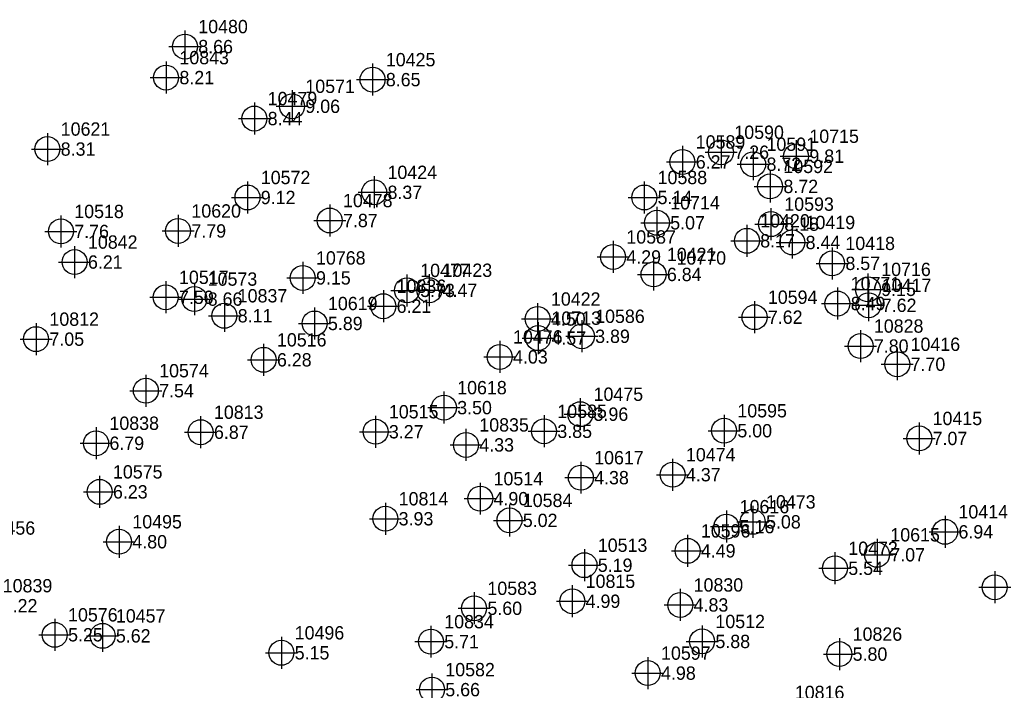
# Model space of a CAD drawing. Extents: x 2062781 to 2066835, y 358981 to 366501.
# Drawn here: x 2065003.6 to 2065189, y 361579.8 to 361705.6 of the extents above; entities that cross this region are included whole.
import ezdxf

# ---------------------------------------------------------------- set-up
doc = ezdxf.new("R2010")
doc.units = 0
for name, color, linetype in [('COGO Default Point Elevation', 7, 'Continuous'), ('COGO Default Point Number', 7, 'Continuous'), ('Exist DTM Regular Point Underwater CELL', 7, 'Continuous')]:
    doc.layers.add(name, color=color, linetype=linetype)

msp = doc.modelspace()

# ---------------------------------------------------------------- linework, layer by layer
at = {"layer": 'Exist DTM Regular Point Underwater CELL'}
for points in [[(2065034.55, 361703.57), (2065034.55, 361700.57)], [(2065031.55, 361700.57), (2065034.55, 361700.57)], [(2065034.55, 361700.57), (2065037.55, 361700.57)], [(2065034.55, 361700.57), (2065034.55, 361697.57)], [(2065031.01, 361697.75), (2065031.01, 361694.75)], [(2065069.74, 361697.37), (2065069.74, 361694.37)], [(2065028.01, 361694.75), (2065031.01, 361694.75)], [(2065031.01, 361694.75), (2065034.01, 361694.75)], [(2065031.01, 361694.75), (2065031.01, 361691.75)], [(2065066.74, 361694.37), (2065069.74, 361694.37)], [(2065069.74, 361694.37), (2065072.74, 361694.37)], [(2065069.74, 361694.37), (2065069.74, 361691.37)], [(2065054.64, 361692.37), (2065054.64, 361689.37)], [(2065047.57, 361690.07), (2065047.57, 361687.07)], [(2065051.64, 361689.37), (2065054.64, 361689.37)], [(2065054.64, 361689.37), (2065057.64, 361689.37)], [(2065054.64, 361689.37), (2065054.64, 361686.37)], [(2065044.57, 361687.07), (2065047.57, 361687.07)], [(2065047.57, 361687.07), (2065050.57, 361687.07)], [(2065047.57, 361687.07), (2065047.57, 361684.07)], [(2065008.74, 361684.35), (2065008.74, 361681.35)], [(2065135.13, 361683.75), (2065135.13, 361680.75)], [(2065005.74, 361681.35), (2065008.74, 361681.35)], [(2065008.74, 361681.35), (2065011.74, 361681.35)], [(2065008.74, 361681.35), (2065008.74, 361678.35)], [(2065127.89, 361681.93), (2065127.89, 361678.93)], [(2065141.16, 361681.5), (2065141.16, 361678.5)], [(2065149.21, 361683), (2065149.21, 361680)], [(2065132.13, 361680.75), (2065135.13, 361680.75)], [(2065135.13, 361680.75), (2065138.13, 361680.75)], [(2065135.13, 361680.75), (2065135.13, 361677.75)], [(2065146.21, 361680), (2065149.21, 361680)], [(2065149.21, 361680), (2065152.21, 361680)], [(2065149.21, 361680), (2065149.21, 361677)], [(2065124.89, 361678.93), (2065127.89, 361678.93)], [(2065127.89, 361678.93), (2065130.89, 361678.93)], [(2065127.89, 361678.93), (2065127.89, 361675.93)], [(2065138.16, 361678.5), (2065141.16, 361678.5)], [(2065141.16, 361678.5), (2065144.16, 361678.5)], [(2065141.16, 361678.5), (2065141.16, 361675.5)], [(2065070.05, 361676.23), (2065070.05, 361673.23)], [(2065144.34, 361677.34), (2065144.34, 361674.34)], [(2065046.28, 361675.26), (2065046.28, 361672.26)], [(2065120.73, 361675.26), (2065120.73, 361672.26)], [(2065141.34, 361674.34), (2065144.34, 361674.34)], [(2065144.34, 361674.34), (2065147.34, 361674.34)], [(2065144.34, 361674.34), (2065144.34, 361671.34)], [(2065043.28, 361672.26), (2065046.28, 361672.26)], [(2065046.28, 361672.26), (2065049.28, 361672.26)], [(2065046.28, 361672.26), (2065046.28, 361669.26)], [(2065067.05, 361673.23), (2065070.05, 361673.23)], [(2065070.05, 361673.23), (2065073.05, 361673.23)], [(2065070.05, 361673.23), (2065070.05, 361670.23)], [(2065117.73, 361672.26), (2065120.73, 361672.26)], [(2065120.73, 361672.26), (2065123.73, 361672.26)], [(2065120.73, 361672.26), (2065120.73, 361669.26)], [(2065061.71, 361670.94), (2065061.71, 361667.94)], [(2065123.1, 361670.51), (2065123.1, 361667.51)], [(2065144.5, 361670.26), (2065144.5, 361667.26)], [(2065011.28, 361668.89), (2065011.28, 361665.89)], [(2065033.26, 361668.98), (2065033.26, 361665.98)], [(2065058.71, 361667.94), (2065061.71, 361667.94)], [(2065061.71, 361667.94), (2065064.71, 361667.94)], [(2065061.71, 361667.94), (2065061.71, 361664.94)], [(2065120.1, 361667.51), (2065123.1, 361667.51)], [(2065123.1, 361667.51), (2065126.1, 361667.51)], [(2065123.1, 361667.51), (2065123.1, 361664.51)], [(2065139.99, 361667.13), (2065139.99, 361664.13)], [(2065141.5, 361667.26), (2065144.5, 361667.26)], [(2065144.5, 361667.26), (2065147.5, 361667.26)], [(2065144.5, 361667.26), (2065144.5, 361664.26)], [(2065148.5, 361666.82), (2065148.5, 361663.82)], [(2065008.28, 361665.89), (2065011.28, 361665.89)], [(2065011.28, 361665.89), (2065014.28, 361665.89)], [(2065011.28, 361665.89), (2065011.28, 361662.89)], [(2065030.26, 361665.98), (2065033.26, 361665.98)], [(2065033.26, 361665.98), (2065036.26, 361665.98)], [(2065033.26, 361665.98), (2065033.26, 361662.98)], [(2065013.85, 361663.15), (2065013.85, 361660.15)], [(2065114.87, 361664.1), (2065114.87, 361661.1)], [(2065136.99, 361664.13), (2065139.99, 361664.13)], [(2065139.99, 361664.13), (2065142.99, 361664.13)], [(2065139.99, 361664.13), (2065139.99, 361661.13)], [(2065145.5, 361663.82), (2065148.5, 361663.82)], [(2065148.5, 361663.82), (2065151.5, 361663.82)], [(2065148.5, 361663.82), (2065148.5, 361660.82)], [(2065155.97, 361662.9), (2065155.97, 361659.9)], [(2065111.87, 361661.1), (2065114.87, 361661.1)], [(2065114.87, 361661.1), (2065117.87, 361661.1)], [(2065114.87, 361661.1), (2065114.87, 361658.1)], [(2065010.85, 361660.15), (2065013.85, 361660.15)], [(2065013.85, 361660.15), (2065016.85, 361660.15)], [(2065013.85, 361660.15), (2065013.85, 361657.15)], [(2065056.64, 361660.17), (2065056.64, 361657.17)], [(2065122.47, 361660.82), (2065122.47, 361657.82)], [(2065152.97, 361659.9), (2065155.97, 361659.9)], [(2065155.97, 361659.9), (2065158.97, 361659.9)], [(2065155.97, 361659.9), (2065155.97, 361656.9)], [(2065053.64, 361657.17), (2065056.64, 361657.17)], [(2065056.64, 361657.17), (2065059.64, 361657.17)], [(2065056.64, 361657.17), (2065056.64, 361654.17)], [(2065076.19, 361657.83), (2065076.19, 361654.83)], [(2065080.39, 361657.86), (2065080.39, 361654.86)], [(2065119.47, 361657.82), (2065122.47, 361657.82)], [(2065122.47, 361657.82), (2065125.47, 361657.82)], [(2065122.47, 361657.82), (2065122.47, 361654.82)], [(2065162.69, 361658.02), (2065162.69, 361655.02)], [(2065030.93, 361656.53), (2065030.93, 361653.53)], [(2065036.32, 361656.2), (2065036.32, 361653.2)], [(2065156.97, 361655.36), (2065156.97, 361652.36)], [(2065027.93, 361653.53), (2065030.93, 361653.53)], [(2065030.93, 361653.53), (2065033.93, 361653.53)], [(2065030.93, 361653.53), (2065030.93, 361650.53)], [(2065071.77, 361654.86), (2065071.77, 361651.86)], [(2065073.19, 361654.83), (2065076.19, 361654.83)], [(2065076.19, 361654.83), (2065079.19, 361654.83)], [(2065076.19, 361654.83), (2065076.19, 361651.83)], [(2065077.39, 361654.86), (2065080.39, 361654.86)], [(2065080.39, 361654.86), (2065083.39, 361654.86)], [(2065080.39, 361654.86), (2065080.39, 361651.86)], [(2065159.69, 361655.02), (2065162.69, 361655.02)], [(2065162.69, 361655.02), (2065165.69, 361655.02)], [(2065162.69, 361655.02), (2065162.69, 361652.02)], [(2065162.8, 361655.03), (2065162.8, 361652.03)], [(2065033.32, 361653.2), (2065036.32, 361653.2)], [(2065036.32, 361653.2), (2065039.32, 361653.2)], [(2065036.32, 361653.2), (2065036.32, 361650.2)], [(2065041.95, 361653.06), (2065041.95, 361650.06)], [(2065058.88, 361651.62), (2065058.88, 361648.62)], [(2065068.77, 361651.86), (2065071.77, 361651.86)], [(2065071.77, 361651.86), (2065074.77, 361651.86)], [(2065071.77, 361651.86), (2065071.77, 361648.86)], [(2065100.72, 361652.46), (2065100.72, 361649.46)], [(2065141.42, 361652.8), (2065141.42, 361649.8)], [(2065153.97, 361652.36), (2065156.97, 361652.36)], [(2065156.97, 361652.36), (2065159.97, 361652.36)], [(2065156.97, 361652.36), (2065156.97, 361649.36)], [(2065159.8, 361652.03), (2065162.8, 361652.03)], [(2065162.8, 361652.03), (2065165.8, 361652.03)], [(2065162.8, 361652.03), (2065162.8, 361649.03)], [(2065038.95, 361650.06), (2065041.95, 361650.06)], [(2065041.95, 361650.06), (2065044.95, 361650.06)], [(2065041.95, 361650.06), (2065041.95, 361647.06)], [(2065138.42, 361649.8), (2065141.42, 361649.8)], [(2065141.42, 361649.8), (2065144.42, 361649.8)], [(2065141.42, 361649.8), (2065141.42, 361646.8)], [(2065006.62, 361648.68), (2065006.62, 361645.68)], [(2065055.88, 361648.62), (2065058.88, 361648.62)], [(2065058.88, 361648.62), (2065061.88, 361648.62)], [(2065058.88, 361648.62), (2065058.88, 361645.62)], [(2065097.72, 361649.46), (2065100.72, 361649.46)], [(2065100.72, 361649.46), (2065103.72, 361649.46)], [(2065100.72, 361649.46), (2065100.72, 361646.46)], [(2065100.81, 361648.87), (2065100.81, 361645.87)], [(2065109.02, 361649.22), (2065109.02, 361646.22)], [(2065106.02, 361646.22), (2065109.02, 361646.22)], [(2065109.02, 361646.22), (2065112.02, 361646.22)], [(2065109.02, 361646.22), (2065109.02, 361643.22)], [(2065161.31, 361647.39), (2065161.31, 361644.39)], [(2065003.62, 361645.68), (2065006.62, 361645.68)], [(2065006.62, 361645.68), (2065009.62, 361645.68)], [(2065006.62, 361645.68), (2065006.62, 361642.68)], [(2065049.31, 361644.8), (2065049.31, 361641.8)], [(2065093.61, 361645.35), (2065093.61, 361642.35)], [(2065097.81, 361645.87), (2065100.81, 361645.87)], [(2065100.81, 361645.87), (2065103.81, 361645.87)], [(2065100.81, 361645.87), (2065100.81, 361642.87)], [(2065158.31, 361644.39), (2065161.31, 361644.39)], [(2065161.31, 361644.39), (2065164.31, 361644.39)], [(2065161.31, 361644.39), (2065161.31, 361641.39)], [(2065090.61, 361642.35), (2065093.61, 361642.35)], [(2065093.61, 361642.35), (2065096.61, 361642.35)], [(2065093.61, 361642.35), (2065093.61, 361639.35)], [(2065168.2, 361643.97), (2065168.2, 361640.97)], [(2065046.31, 361641.8), (2065049.31, 361641.8)], [(2065049.31, 361641.8), (2065052.31, 361641.8)], [(2065049.31, 361641.8), (2065049.31, 361638.8)], [(2065165.2, 361640.97), (2065168.2, 361640.97)], [(2065168.2, 361640.97), (2065171.2, 361640.97)], [(2065168.2, 361640.97), (2065168.2, 361637.97)], [(2065027.21, 361639.01), (2065027.21, 361636.01)], [(2065024.21, 361636.01), (2065027.21, 361636.01)], [(2065027.21, 361636.01), (2065030.21, 361636.01)], [(2065027.21, 361636.01), (2065027.21, 361633.01)], [(2065083.13, 361635.83), (2065083.13, 361632.83)], [(2065108.72, 361634.6), (2065108.72, 361631.6)], [(2065037.49, 361631.22), (2065037.49, 361628.22)], [(2065070.31, 361631.31), (2065070.31, 361628.31)], [(2065080.13, 361632.83), (2065083.13, 361632.83)], [(2065083.13, 361632.83), (2065086.13, 361632.83)], [(2065083.13, 361632.83), (2065083.13, 361629.83)], [(2065101.92, 361631.39), (2065101.92, 361628.39)], [(2065105.72, 361631.6), (2065108.72, 361631.6)], [(2065108.72, 361631.6), (2065111.72, 361631.6)], [(2065108.72, 361631.6), (2065108.72, 361628.6)], [(2065135.7, 361631.5), (2065135.7, 361628.5)], [(2065172.33, 361630.05), (2065172.33, 361627.05)], [(2065017.88, 361629.15), (2065017.88, 361626.15)], [(2065034.49, 361628.22), (2065037.49, 361628.22)], [(2065037.49, 361628.22), (2065040.49, 361628.22)], [(2065037.49, 361628.22), (2065037.49, 361625.22)], [(2065067.31, 361628.31), (2065070.31, 361628.31)], [(2065070.31, 361628.31), (2065073.31, 361628.31)], [(2065070.31, 361628.31), (2065070.31, 361625.31)], [(2065087.28, 361628.84), (2065087.28, 361625.84)], [(2065098.92, 361628.39), (2065101.92, 361628.39)], [(2065101.92, 361628.39), (2065104.92, 361628.39)], [(2065101.92, 361628.39), (2065101.92, 361625.39)], [(2065132.7, 361628.5), (2065135.7, 361628.5)], [(2065135.7, 361628.5), (2065138.7, 361628.5)], [(2065135.7, 361628.5), (2065135.7, 361625.5)], [(2065014.88, 361626.15), (2065017.88, 361626.15)], [(2065017.88, 361626.15), (2065020.88, 361626.15)], [(2065017.88, 361626.15), (2065017.88, 361623.15)], [(2065084.28, 361625.84), (2065087.28, 361625.84)], [(2065087.28, 361625.84), (2065090.28, 361625.84)], [(2065087.28, 361625.84), (2065087.28, 361622.84)], [(2065169.33, 361627.05), (2065172.33, 361627.05)], [(2065172.33, 361627.05), (2065175.33, 361627.05)], [(2065172.33, 361627.05), (2065172.33, 361624.05)], [(2065108.83, 361622.69), (2065108.83, 361619.69)], [(2065126.05, 361623.25), (2065126.05, 361620.25)], [(2065123.05, 361620.25), (2065126.05, 361620.25)], [(2065126.05, 361620.25), (2065129.05, 361620.25)], [(2065126.05, 361620.25), (2065126.05, 361617.25)], [(2065018.54, 361620.03), (2065018.54, 361617.03)], [(2065089.95, 361618.75), (2065089.95, 361615.75)], [(2065105.83, 361619.69), (2065108.83, 361619.69)], [(2065108.83, 361619.69), (2065111.83, 361619.69)], [(2065108.83, 361619.69), (2065108.83, 361616.69)], [(2065015.54, 361617.03), (2065018.54, 361617.03)], [(2065018.54, 361617.03), (2065021.54, 361617.03)], [(2065018.54, 361617.03), (2065018.54, 361614.03)], [(2065072.15, 361614.98), (2065072.15, 361611.98)], [(2065086.95, 361615.75), (2065089.95, 361615.75)], [(2065089.95, 361615.75), (2065092.95, 361615.75)], [(2065089.95, 361615.75), (2065089.95, 361612.75)], [(2065095.44, 361614.68), (2065095.44, 361611.68)], [(2065136.13, 361613.5), (2065136.13, 361610.5)], [(2065141.08, 361614.4), (2065141.08, 361611.4)], [(2065069.15, 361611.98), (2065072.15, 361611.98)], [(2065072.15, 361611.98), (2065075.15, 361611.98)], [(2065072.15, 361611.98), (2065072.15, 361608.98)], [(2065092.44, 361611.68), (2065095.44, 361611.68)], [(2065095.44, 361611.68), (2065098.44, 361611.68)], [(2065095.44, 361611.68), (2065095.44, 361608.68)], [(2065138.08, 361611.4), (2065141.08, 361611.4)], [(2065141.08, 361611.4), (2065144.08, 361611.4)], [(2065141.08, 361611.4), (2065141.08, 361608.4)], [(2065177.18, 361612.53), (2065177.18, 361609.53)], [(2065022.18, 361610.67), (2065022.18, 361607.67)], [(2065128.85, 361608.96), (2065128.85, 361605.96)], [(2065133.13, 361610.5), (2065136.13, 361610.5)], [(2065136.13, 361610.5), (2065139.13, 361610.5)], [(2065136.13, 361610.5), (2065136.13, 361607.5)], [(2065174.18, 361609.53), (2065177.18, 361609.53)], [(2065177.18, 361609.53), (2065180.18, 361609.53)], [(2065177.18, 361609.53), (2065177.18, 361606.53)], [(2065019.18, 361607.67), (2065022.18, 361607.67)], [(2065022.18, 361607.67), (2065025.18, 361607.67)], [(2065022.18, 361607.67), (2065022.18, 361604.67)], [(2065164.4, 361608.22), (2065164.4, 361605.22)], [(2065109.51, 361606.27), (2065109.51, 361603.27)], [(2065125.85, 361605.96), (2065128.85, 361605.96)], [(2065128.85, 361605.96), (2065131.85, 361605.96)], [(2065128.85, 361605.96), (2065128.85, 361602.96)], [(2065156.51, 361605.69), (2065156.51, 361602.69)], [(2065161.4, 361605.22), (2065164.4, 361605.22)], [(2065164.4, 361605.22), (2065167.4, 361605.22)], [(2065164.4, 361605.22), (2065164.4, 361602.22)], [(2065106.51, 361603.27), (2065109.51, 361603.27)], [(2065109.51, 361603.27), (2065112.51, 361603.27)], [(2065109.51, 361603.27), (2065109.51, 361600.27)], [(2065153.51, 361602.69), (2065156.51, 361602.69)], [(2065156.51, 361602.69), (2065159.51, 361602.69)], [(2065156.51, 361602.69), (2065156.51, 361599.69)], [(2065186.49, 361602.13), (2065186.49, 361599.13)], [(2065088.8, 361598.18), (2065088.8, 361595.18)], [(2065107.23, 361599.5), (2065107.23, 361596.5)], [(2065127.49, 361598.81), (2065127.49, 361595.81)], [(2065183.49, 361599.13), (2065186.49, 361599.13)], [(2065186.49, 361599.13), (2065189.49, 361599.13)], [(2065186.49, 361599.13), (2065186.49, 361596.13)], [(2065104.23, 361596.5), (2065107.23, 361596.5)], [(2065107.23, 361596.5), (2065110.23, 361596.5)], [(2065107.23, 361596.5), (2065107.23, 361593.5)], [(2065085.8, 361595.18), (2065088.8, 361595.18)], [(2065088.8, 361595.18), (2065091.8, 361595.18)], [(2065088.8, 361595.18), (2065088.8, 361592.18)], [(2065124.49, 361595.81), (2065127.49, 361595.81)], [(2065127.49, 361595.81), (2065130.49, 361595.81)], [(2065127.49, 361595.81), (2065127.49, 361592.81)], [(2065010.12, 361593.2), (2065010.12, 361590.2)], [(2065019.09, 361593.01), (2065019.09, 361590.01)], [(2065080.7, 361591.92), (2065080.7, 361588.92)], [(2065131.58, 361591.96), (2065131.58, 361588.96)], [(2065007.12, 361590.2), (2065010.12, 361590.2)], [(2065010.12, 361590.2), (2065013.12, 361590.2)], [(2065010.12, 361590.2), (2065010.12, 361587.2)], [(2065016.09, 361590.01), (2065019.09, 361590.01)], [(2065019.09, 361590.01), (2065022.09, 361590.01)], [(2065019.09, 361590.01), (2065019.09, 361587.01)], [(2065052.64, 361589.83), (2065052.64, 361586.83)], [(2065077.7, 361588.92), (2065080.7, 361588.92)], [(2065080.7, 361588.92), (2065083.7, 361588.92)], [(2065080.7, 361588.92), (2065080.7, 361585.92)], [(2065128.58, 361588.96), (2065131.58, 361588.96)], [(2065131.58, 361588.96), (2065134.58, 361588.96)], [(2065131.58, 361588.96), (2065131.58, 361585.96)], [(2065157.33, 361589.59), (2065157.33, 361586.59)], [(2065049.64, 361586.83), (2065052.64, 361586.83)], [(2065052.64, 361586.83), (2065055.64, 361586.83)], [(2065052.64, 361586.83), (2065052.64, 361583.83)], [(2065121.38, 361586.02), (2065121.38, 361583.02)], [(2065154.33, 361586.59), (2065157.33, 361586.59)], [(2065157.33, 361586.59), (2065160.33, 361586.59)], [(2065157.33, 361586.59), (2065157.33, 361583.59)], [(2065118.38, 361583.02), (2065121.38, 361583.02)], [(2065121.38, 361583.02), (2065124.38, 361583.02)], [(2065121.38, 361583.02), (2065121.38, 361580.02)], [(2065080.9, 361582.92), (2065080.9, 361579.92)], [(2065077.9, 361579.92), (2065080.9, 361579.92)], [(2065080.9, 361579.92), (2065083.9, 361579.92)], [(2065080.9, 361579.92), (2065080.9, 361576.92)]]:
    msp.add_lwpolyline(points, dxfattribs=at)
for centre in [(2065034.55, 361700.57), (2065031.01, 361694.75), (2065069.74, 361694.37), (2065054.64, 361689.37), (2065047.57, 361687.07), (2065008.74, 361681.35), (2065127.89, 361678.93), (2065135.13, 361680.75), (2065149.21, 361680), (2065141.16, 361678.5), (2065144.34, 361674.34), (2065046.28, 361672.26), (2065070.05, 361673.23), (2065120.73, 361672.26), (2065061.71, 361667.94), (2065033.26, 361665.98), (2065123.1, 361667.51), (2065144.5, 361667.26), (2065011.28, 361665.89), (2065139.99, 361664.13), (2065148.5, 361663.82), (2065114.87, 361661.1), (2065013.85, 361660.15), (2065155.97, 361659.9), (2065056.64, 361657.17), (2065122.47, 361657.82), (2065076.19, 361654.83), (2065080.39, 361654.86), (2065162.69, 361655.02), (2065030.93, 361653.53), (2065036.32, 361653.2), (2065071.77, 361651.86), (2065156.97, 361652.36), (2065162.8, 361652.03), (2065041.95, 361650.06), (2065100.72, 361649.46), (2065141.42, 361649.8), (2065058.88, 361648.62), (2065006.62, 361645.68), (2065100.81, 361645.87), (2065109.02, 361646.22), (2065161.31, 361644.39), (2065093.61, 361642.35), (2065049.31, 361641.8), (2065168.2, 361640.97), (2065027.21, 361636.01), (2065083.13, 361632.83), (2065108.72, 361631.6), (2065037.49, 361628.22), (2065070.31, 361628.31), (2065101.92, 361628.39), (2065135.7, 361628.5), (2065172.33, 361627.05), (2065017.88, 361626.15), (2065087.28, 361625.84), (2065108.83, 361619.69), (2065126.05, 361620.25), (2065018.54, 361617.03), (2065089.95, 361615.75), (2065072.15, 361611.98), (2065095.44, 361611.68), (2065136.13, 361610.5), (2065141.08, 361611.4), (2065177.18, 361609.53), (2065022.18, 361607.67), (2065128.85, 361605.96), (2065164.4, 361605.22), (2065109.51, 361603.27), (2065156.51, 361602.69), (2065186.49, 361599.13), (2065107.23, 361596.5), (2065127.49, 361595.81), (2065088.8, 361595.18), (2065010.12, 361590.2), (2065019.09, 361590.01), (2065080.7, 361588.92), (2065131.58, 361588.96), (2065052.64, 361586.83), (2065157.33, 361586.59), (2065121.38, 361583.02), (2065080.9, 361579.92)]:
    msp.add_circle(centre, 2.34, dxfattribs=at)

# ---------------------------------------------------------------- texts
at = {"layer": 'COGO Default Point Elevation'}
for s, p in [('8.66', (2065037.05, 361699.32)), ('8.21', (2065033.51, 361693.5)), ('8.65', (2065072.24, 361693.12)), ('9.06', (2065057.14, 361688.12)), ('8.44', (2065050.07, 361685.82)), ('8.31', (2065011.24, 361680.1)), ('7.26', (2065137.63, 361679.5)), ('9.81', (2065151.71, 361678.75)), ('6.27', (2065130.39, 361677.68)), ('8.72', (2065143.66, 361677.25)), ('8.37', (2065072.55, 361671.98)), ('8.72', (2065146.84, 361673.09)), ('9.12', (2065048.78, 361671.01)), ('5.14', (2065123.23, 361671.01)), ('7.87', (2065064.21, 361666.69)), ('5.07', (2065125.6, 361666.26)), ('8.18', (2065147, 361666.01)), ('7.76', (2065013.78, 361664.64)), ('7.79', (2065035.76, 361664.73)), ('8.17', (2065142.49, 361662.88)), ('8.44', (2065151, 361662.57)), ('6.21', (2065016.35, 361658.9)), ('4.29', (2065117.37, 361659.85)), ('8.57', (2065158.47, 361658.65)), ('6.84', (2065124.97, 361656.57)), ('9.15', (2065059.14, 361655.92)), ('5.73', (2065078.69, 361653.58)), ('4.47', (2065082.89, 361653.61)), ('9.15', (2065165.19, 361653.77)), ('7.50', (2065033.43, 361652.28)), ('8.66', (2065038.82, 361651.95)), ('8.49', (2065159.47, 361651.11)), ('6.21', (2065074.27, 361650.61)), ('7.62', (2065165.3, 361650.78)), ('8.11', (2065044.45, 361648.82)), ('5.89', (2065061.38, 361647.37)), ('4.50', (2065103.22, 361648.21)), ('7.62', (2065143.92, 361648.55)), ('7.05', (2065009.12, 361644.43)), ('4.57', (2065103.31, 361644.62)), ('3.89', (2065111.52, 361644.97)), ('7.80', (2065163.81, 361643.14)), ('6.28', (2065051.81, 361640.55)), ('4.03', (2065096.11, 361641.1)), ('7.70', (2065170.7, 361639.72)), ('7.54', (2065029.71, 361634.76)), ('3.50', (2065085.63, 361631.58)), ('3.96', (2065111.22, 361630.35)), ('6.87', (2065039.99, 361626.97)), ('3.27', (2065072.81, 361627.06)), ('3.85', (2065104.42, 361627.14)), ('5.00', (2065138.2, 361627.25)), ('7.07', (2065174.83, 361625.8)), ('6.79', (2065020.38, 361624.9)), ('4.33', (2065089.78, 361624.59)), ('4.38', (2065111.33, 361618.44)), ('4.37', (2065128.55, 361619)), ('6.23', (2065021.04, 361615.78)), ('4.90', (2065092.45, 361614.5)), ('3.93', (2065074.65, 361610.73)), ('5.02', (2065097.94, 361610.43)), ('5.08', (2065143.58, 361610.15)), ('5.16', (2065138.63, 361609.25)), ('6.94', (2065179.68, 361608.28)), ('4.80', (2065024.68, 361606.42)), ('4.49', (2065131.35, 361604.71)), ('7.07', (2065166.9, 361603.97)), ('5.19', (2065112.01, 361602.02)), ('5.54', (2065159.01, 361601.44)), ('5.22', (2065000.36, 361594.42)), ('5.60', (2065091.3, 361593.93)), ('4.99', (2065109.73, 361595.25)), ('4.83', (2065129.99, 361594.56)), ('5.25', (2065012.62, 361588.96)), ('5.62', (2065021.59, 361588.76)), ('5.71', (2065083.2, 361587.67)), ('5.88', (2065134.08, 361587.71)), ('5.15', (2065055.14, 361585.58)), ('5.80', (2065159.83, 361585.34)), ('4.98', (2065123.88, 361581.77)), ('5.66', (2065083.4, 361578.67))]:
    msp.add_text(s, height=2.5, dxfattribs=at).set_placement(p)
at = {"layer": 'COGO Default Point Number'}
for s, p in [('10480', (2065037.05, 361703.07)), ('10843', (2065033.51, 361697.25)), ('10425', (2065072.24, 361696.87)), ('10571', (2065057.14, 361691.87)), ('10479', (2065050.07, 361689.57)), ('10621', (2065011.24, 361683.85)), ('10590', (2065137.63, 361683.25)), ('10715', (2065151.71, 361682.5)), ('10589', (2065130.39, 361681.43)), ('10591', (2065143.66, 361681)), ('10424', (2065072.55, 361675.73)), ('10592', (2065146.84, 361676.84)), ('10572', (2065048.78, 361674.76)), ('10588', (2065123.23, 361674.76)), ('10478', (2065064.21, 361670.44)), ('10714', (2065125.6, 361670.01)), ('10593', (2065147, 361669.76)), ('10518', (2065013.78, 361668.39)), ('10620', (2065035.76, 361668.48)), ('10420', (2065142.49, 361666.63)), ('10419', (2065151, 361666.32)), ('10842', (2065016.35, 361662.65)), ('10587', (2065117.37, 361663.6)), ('10418', (2065158.47, 361662.4)), ('10421', (2065124.97, 361660.32)), ('10768', (2065059.14, 361659.67)), ('10770', (2065126.78, 361659.66)), ('10477', (2065078.69, 361657.33)), ('10423', (2065082.89, 361657.36)), ('10716', (2065165.19, 361657.52)), ('10517', (2065033.43, 361656.03)), ('10573', (2065038.82, 361655.7)), ('10771', (2065159.47, 361654.86)), ('10836', (2065074.27, 361654.36)), ('10417', (2065165.3, 361654.53)), ('10837', (2065044.45, 361652.57)), ('10619', (2065061.38, 361651.12)), ('10422', (2065103.22, 361651.96)), ('10594', (2065143.92, 361652.3)), ('10812', (2065009.12, 361648.18)), ('10713', (2065103.31, 361648.37)), ('10586', (2065111.52, 361648.72)), ('10828', (2065163.81, 361646.89)), ('10516', (2065051.81, 361644.3)), ('10476', (2065096.11, 361644.85)), ('10416', (2065170.7, 361643.47)), ('10574', (2065029.71, 361638.51)), ('10618', (2065085.63, 361635.33)), ('10475', (2065111.22, 361634.1)), ('10813', (2065039.99, 361630.72)), ('10515', (2065072.81, 361630.81)), ('10585', (2065104.42, 361630.89)), ('10595', (2065138.2, 361631)), ('10838', (2065020.38, 361628.65)), ('10415', (2065174.83, 361629.55)), ('10835', (2065089.78, 361628.34)), ('10617', (2065111.33, 361622.19)), ('10474', (2065128.55, 361622.75)), ('10575', (2065021.04, 361619.53)), ('10514', (2065092.45, 361618.25)), ('10814', (2065074.65, 361614.48)), ('10584', (2065097.94, 361614.18)), ('10473', (2065143.58, 361613.9)), ('10616', (2065138.63, 361613)), ('10414', (2065179.68, 361612.03)), ('10495', (2065024.68, 361610.17)), ('10456', (2064997.15, 361608.99)), ('10596', (2065131.35, 361608.46)), ('10615', (2065166.9, 361607.72)), ('10513', (2065112.01, 361605.77)), ('10472', (2065159.01, 361605.19)), ('10815', (2065109.73, 361599)), ('10839', (2065000.36, 361598.17)), ('10583', (2065091.3, 361597.68)), ('10830', (2065129.99, 361598.31)), ('10576', (2065012.62, 361592.71)), ('10457', (2065021.59, 361592.51)), ('10834', (2065083.2, 361591.42)), ('10512', (2065134.08, 361591.46)), ('10496', (2065055.14, 361589.33)), ('10826', (2065159.83, 361589.09)), ('10597', (2065123.88, 361585.52)), ('10582', (2065083.4, 361582.42)), ('10816', (2065148.98, 361578.15))]:
    msp.add_text(s, height=2.5, dxfattribs=at).set_placement(p)

doc.saveas('drawing.dxf')
